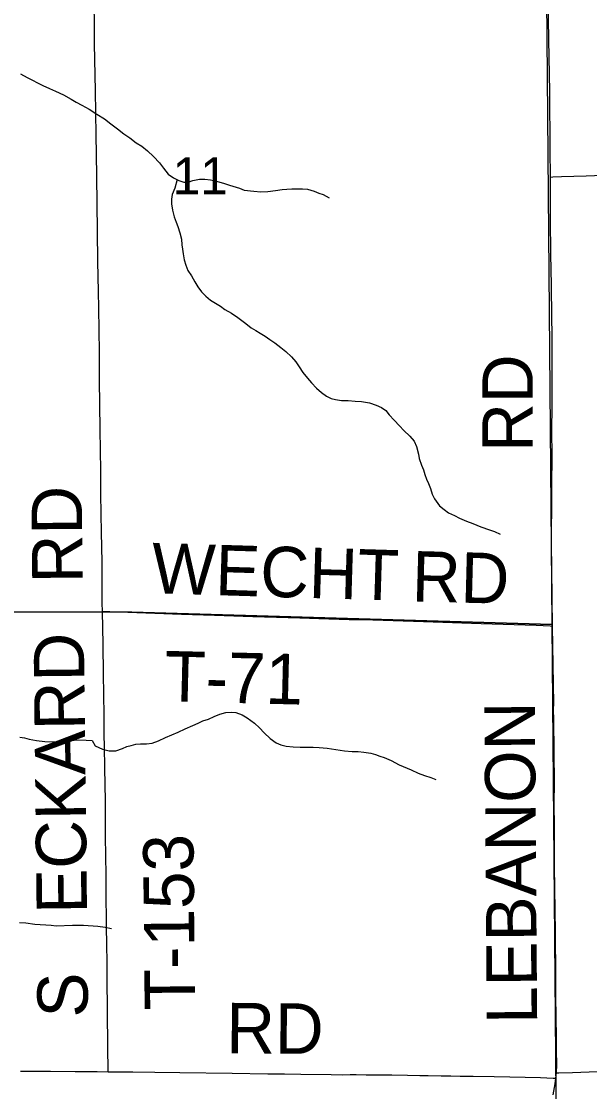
# Model space of a CAD drawing. Extents: x 1985906 to 2360102, y 891258 to 1222054.
# Drawn here: x 2195668 to 2199050, y 1012666 to 1019034 of the extents above; entities that cross this region are included whole.
import ezdxf

# ---------------------------------------------------------------- set-up
doc = ezdxf.new("R2010")
doc.units = 0
for name, color, linetype in [('GM_X_County_Road', 7, 'Continuous'), ('GM_X_County_Road_Text', 7, 'Continuous'), ('GM_X_Minor_River', 7, 'Continuous'), ('GM_X_Section', 7, 'Continuous'), ('GM_X_Section_Text', 7, 'Continuous'), ('GM_X_Township_Road', 7, 'Continuous'), ('GM_X_Township_Road_Text', 7, 'Continuous')]:
    doc.layers.add(name, color=color, linetype=linetype)

msp = doc.modelspace()

# ---------------------------------------------------------------- linework, layer by layer
at = {"layer": 'GM_X_County_Road'}
for points in [[(2198817.1, 1018107.6), (2198816.1, 1018270.5), (2198813.2, 1018615.1), (2198806.6, 1018926.8), (2198802.9, 1019172.8), (2198799.5, 1019353.3), (2198792.3, 1019796.2), (2198789.5, 1019960.2), (2198788.6, 1020004.8)], [(2198830, 1015436.3), (2198829.8, 1015450.3), (2198827.5, 1015581.3), (2198825.2, 1015794.4), (2198823.7, 1015909.2), (2198824.2, 1015991.1), (2198825, 1016155.1), (2198826, 1016269.9), (2198826.9, 1016450.2), (2198825.8, 1016597.9), (2198826.5, 1016745.5), (2198828, 1016958.8), (2198827.9, 1017090.1), (2198827.1, 1017172.2), (2198826.1, 1017270.6), (2198823.3, 1017467.2), (2198820, 1017647.3), (2198817.9, 1017860.4), (2198817.7, 1018008), (2198817.2, 1018090.1), (2198817.1, 1018107.6)], [(2198852.1, 1012778.1), (2198854.7, 1012827.2), (2198853.9, 1012909.3), (2198852.7, 1013007.4), (2198851.9, 1013089.4), (2198849.9, 1013253.5), (2198848.3, 1013351.9), (2198846.2, 1013614.4), (2198844.3, 1013745.7), (2198843.2, 1013876.8), (2198841.4, 1014007.8), (2198842, 1014122.4), (2198841.1, 1014237.1), (2198840, 1014384.7), (2198840.5, 1014499.6), (2198837.5, 1014876.9), (2198835.9, 1014942.5), (2198836.3, 1014975.3), (2198834.3, 1015090.2), (2198833, 1015204.9), (2198830, 1015436.3)], [(2198849.4, 1012746.7), (2198851.2, 1012761.4), (2198852.1, 1012778.1)], [(2198833.5, 1012647.8), (2198845.3, 1012712.4), (2198849.4, 1012746.7)]]:
    msp.add_lwpolyline(points, dxfattribs=at)
at = {"layer": 'GM_X_Minor_River'}
for points in [[(2195662, 1018722.3), (2195702.3, 1018700.5), (2195795.1, 1018652.8), (2195835.4, 1018635), (2195871.6, 1018619.2), (2195918, 1018597.3), (2195964.3, 1018571.5), (2195994.6, 1018553.6), (2196026.8, 1018535.8), (2196071.2, 1018511.9), (2196117.6, 1018482.1), (2196162, 1018454.3), (2196200.3, 1018424.4), (2196240.7, 1018394.5), (2196277, 1018364.6), (2196313.3, 1018340.8), (2196351.7, 1018310.9), (2196383.9, 1018291), (2196418.3, 1018263.1), (2196454.6, 1018229.2), (2196489, 1018191.3)], [(2196489, 1018191.3), (2196513.3, 1018161.3), (2196541.6, 1018125.4), (2196573.9, 1018103.5), (2196604.1, 1018087.6), (2196634.3, 1018077.8), (2196660.5, 1018077.9), (2196688.6, 1018086.1), (2196728.7, 1018094.3), (2196758.9, 1018094.5), (2196793, 1018090.7), (2196829.3, 1018082.8), (2196877.6, 1018069.1), (2196905.8, 1018059.2), (2196966.2, 1018041.5), (2196994.4, 1018029.6), (2197050.7, 1018023.9), (2197092.9, 1018020.1), (2197135.1, 1018022.3), (2197181.3, 1018026.6), (2197219.4, 1018032.8), (2197247.6, 1018035), (2197277.7, 1018037.2), (2197342, 1018037.5), (2197370.2, 1018035.7), (2197410.4, 1018023.8), (2197438.6, 1018012), (2197464.8, 1018004.1), (2197499.1, 1017984.2)], [(2196594.4, 1018092.7), (2196580.3, 1018041.3), (2196564.4, 1018003.2), (2196560.6, 1017975.1), (2196560.7, 1017949), (2196566.9, 1017910.9), (2196577.2, 1017870.8), (2196589.5, 1017838.8), (2196599.6, 1017812.8), (2196611.9, 1017774.8), (2196620.2, 1017738.7), (2196622.4, 1017704.6), (2196626.5, 1017678.5), (2196630.7, 1017650.5), (2196636.9, 1017614.4), (2196647.2, 1017582.4), (2196659.4, 1017552.4), (2196679.7, 1017520.4), (2196700, 1017484.4), (2196718.2, 1017454.4), (2196740.5, 1017424.4), (2196764.8, 1017398.5), (2196793, 1017374.6), (2196853.5, 1017338.8), (2196879.8, 1017318.9), (2196918.1, 1017297), (2196956.4, 1017271.2), (2197004.8, 1017235.3), (2197035.1, 1017211.4), (2197063.3, 1017195.5), (2197089.6, 1017179.6), (2197119.8, 1017161.8), (2197146, 1017141.8), (2197176.3, 1017121.9), (2197212.6, 1017094.1), (2197242.9, 1017070.2), (2197275.2, 1017038.2), (2197301.5, 1017008.3), (2197321.8, 1016978.3), (2197344.1, 1016944.3), (2197370.4, 1016910.4), (2197394.7, 1016882.4), (2197425, 1016852.5), (2197453.3, 1016826.6), (2197483.6, 1016804.7), (2197511.8, 1016790.8), (2197537.9, 1016784.9), (2197574.1, 1016779.1), (2197612.3, 1016777.3), (2197654.6, 1016773.5), (2197692.8, 1016771.8), (2197739, 1016764), (2197779.3, 1016750.2), (2197811.5, 1016736.3), (2197837.8, 1016718.4), (2197858, 1016692.4), (2197886.3, 1016660.5), (2197918.7, 1016626.6), (2197944.9, 1016600.6), (2197979.3, 1016566.7), (2198005.6, 1016536.8), (2198019.8, 1016504.8), (2198032.1, 1016458.7), (2198036.3, 1016432.7), (2198048.6, 1016392.6), (2198060.8, 1016366.6), (2198069, 1016338.6), (2198079.2, 1016310.5), (2198091.4, 1016284.5), (2198103.6, 1016254.5), (2198113.9, 1016220.5), (2198126.1, 1016192.4), (2198156.5, 1016150.5), (2198184.7, 1016130.6), (2198211, 1016110.7), (2198245.2, 1016094.8), (2198275.4, 1016078.9), (2198317.7, 1016061.1), (2198356, 1016047.3), (2198402.3, 1016027.5), (2198454.7, 1016007.7), (2198484.9, 1015997.8), (2198517.2, 1015982)], [(2195658, 1014774.9), (2195686.1, 1014771), (2195714.3, 1014763.1), (2195758.6, 1014755.4), (2195806.8, 1014749.6), (2195859.1, 1014747.9), (2195885.2, 1014748), (2195911.3, 1014750.2), (2195959.5, 1014754.4), (2196005.7, 1014758.7), (2196054, 1014757), (2196088.2, 1014755.2), (2196106.4, 1014723.2), (2196150.8, 1014703.3), (2196191, 1014693.5), (2196229.2, 1014693.8), (2196269.3, 1014708), (2196295.4, 1014720.2), (2196321.5, 1014726.3), (2196349.6, 1014732.5), (2196377.7, 1014734.7), (2196411.8, 1014734.9), (2196446, 1014739.1), (2196484.1, 1014753.3), (2196526.2, 1014773.6), (2196564.3, 1014789.8), (2196600.4, 1014804.1), (2196642.5, 1014824.4), (2196688.6, 1014844.7), (2196720.7, 1014858.9), (2196748.7, 1014873.1), (2196780.8, 1014881.3), (2196814.9, 1014897.5), (2196849, 1014911.8), (2196885.1, 1014922), (2196917.3, 1014924.2), (2196943.4, 1014922.3), (2196981.7, 1014908.5), (2197011.9, 1014890.6), (2197056.3, 1014858.7), (2197084.6, 1014830.8), (2197112.9, 1014800.9), (2197149.3, 1014767), (2197183.6, 1014741.1), (2197211.8, 1014729.2), (2197244, 1014721.4), (2197286.2, 1014717.6), (2197326.4, 1014715.8), (2197404.8, 1014716.2), (2197441, 1014714.4), (2197487.2, 1014708.7), (2197591.8, 1014693.2), (2197636.1, 1014689.4), (2197672.2, 1014689.6), (2197706.4, 1014685.8), (2197748.7, 1014680), (2197774.8, 1014672.1), (2197801, 1014662.2), (2197827.2, 1014654.4), (2197869.5, 1014636.5), (2197915.9, 1014610.7), (2197988.4, 1014581), (2198028.7, 1014561.2), (2198066.9, 1014547.4), (2198105.2, 1014535.5), (2198135.4, 1014523.7)], [(2195656.1, 1013671.7), (2195694.3, 1013669.9), (2195748.6, 1013662.1), (2195845.1, 1013656.7), (2195875.3, 1013652.8), (2195971.7, 1013657.3), (2195997.8, 1013657.5), (2196038, 1013655.7), (2196122.5, 1013650.2), (2196166.7, 1013644.4), (2196205, 1013636.5)]]:
    msp.add_lwpolyline(points, dxfattribs=at)
at = {"layer": 'GM_X_Section'}
for points in [[(2193424.6, 1020894.4), (2198779, 1020800.6), (2198825.2, 1015445.5), (2196324.9, 1015519.1), (2193469, 1015525.3)], [(2193469, 1015525.3), (2196324.9, 1015519.1), (2198825.2, 1015445.5), (2198871.5, 1010072.5), (2196231.3, 1010128.8), (2193545.7, 1010112.6)]]:
    msp.add_lwpolyline(points, close=True, dxfattribs=at)
at = {"layer": 'GM_X_Township_Road'}
for points in [[(2196149.9, 1015523.7), (2196148.9, 1015574), (2196148.2, 1015705.3), (2196148.3, 1015803.5), (2196147.4, 1015918), (2196145.5, 1015983.4), (2196142.6, 1016114.6), (2196141.4, 1016213.1), (2196141.1, 1016360.5), (2196136.9, 1016606.5), (2196132.3, 1016901.6), (2196131.9, 1017065.6), (2196127.9, 1017327.7), (2196126.3, 1017425.9), (2196123.8, 1017605.9), (2196121.9, 1017786), (2196117.5, 1018113.6), (2196115.3, 1018240.9), (2196113.2, 1018358.1), (2196110.2, 1018489.2), (2196108.3, 1018620.4), (2196103.7, 1018899.2), (2196103, 1018997.1), (2196100.4, 1019153.5)], [(2198817.1, 1018107.6), (2198831.8, 1018108.2), (2198883.2, 1018110.3), (2199030.6, 1018114.6), (2199129.1, 1018118.3)], [(2196149.9, 1015523.7), (2196195.2, 1015522.1), (2196408, 1015514.8), (2196620.7, 1015506.5), (2196817.3, 1015500.6), (2197046.4, 1015493.2), (2197324.6, 1015485.1), (2197439.1, 1015481.4), (2197619.2, 1015476), (2197701.1, 1015474.3), (2198061, 1015462.9), (2198404.6, 1015451.4), (2198601.1, 1015444.7), (2198732, 1015440.6), (2198814.8, 1015437), (2198830, 1015436.3)], [(2196184.6, 1012784.8), (2196183.9, 1012828), (2196182.8, 1012893), (2196182.4, 1012990.1), (2196180.4, 1013087.6), (2196179.8, 1013136.5), (2196178.6, 1013349), (2196177.5, 1013414.3), (2196175.5, 1013561.4), (2196174.8, 1013626.8), (2196173.8, 1013708.7), (2196173.1, 1013807.2), (2196172.2, 1013954.7), (2196169.3, 1014184), (2196168.4, 1014249.6), (2196168.6, 1014396.8), (2196166.4, 1014493.2), (2196164.1, 1014590.4), (2196162.3, 1014721.6), (2196161.5, 1014787.2), (2196160, 1014901.9), (2196158.7, 1015033), (2196156.9, 1015147.7), (2196153.7, 1015328.1), (2196149.9, 1015523.7)], [(2195662.7, 1012788.8), (2195841.6, 1012788.3), (2195988, 1012786.7), (2196118.6, 1012785.8), (2196184.6, 1012784.8)], [(2196184.6, 1012784.8), (2196216.8, 1012784.3), (2196331.5, 1012783.3), (2196462.8, 1012782.1), (2196610.5, 1012779.7), (2196922.2, 1012776.3), (2197135.3, 1012772.3), (2197233.4, 1012771.8), (2197331.6, 1012770.6), (2197511.3, 1012767.6), (2197576.3, 1012766.7), (2197625, 1012767.5), (2197660.1, 1012767.2), (2197720, 1012766.7), (2197799.9, 1012766), (2197873.7, 1012765.4), (2197966.6, 1012764.6), (2198038.7, 1012763.1), (2198089.1, 1012762.1), (2198166.4, 1012760.5), (2198223.7, 1012759.6), (2198279.2, 1012758.6), (2198357.4, 1012757.6), (2198481.5, 1012756), (2198575.3, 1012754.2), (2198666.5, 1012751.8), (2198758.5, 1012749.3), (2198834.1, 1012747.2), (2198849.4, 1012746.7)], [(2198852.1, 1012778.1), (2198867.1, 1012778.5), (2198948, 1012780.6), (2198997.1, 1012781.6), (2199098, 1012785.3)]]:
    msp.add_lwpolyline(points, dxfattribs=at)

# ---------------------------------------------------------------- texts
at = {"layer": 'GM_X_County_Road_Text'}
for s, rotation, p in [('RD', 90, (2198712, 1016472.9)), ('LEBANON', 90.43002, (2198738.3, 1013070.1))]:
    msp.add_text(s, height=300, rotation=rotation, dxfattribs=at).set_placement(p)
at = {"layer": 'GM_X_Section_Text'}
msp.add_text('11', height=221, rotation=0.00001, dxfattribs=at).set_placement((2196568.4, 1018004.4))
at = {"layer": 'GM_X_Township_Road_Text'}
for s, rotation, p in [('RD', 90.49266, (2196032.4, 1015691.8)), ('WECHT', 358.27832, (2196440, 1015631.7)), ('RD', 358.51158, (2197989.3, 1015583.2)), ('ECKARD', 90.64551, (2196058.7, 1013725.9)), ('T-71', 358.59451, (2196516.1, 1014988.9)), ('T-153', 90.56335, (2196701.8, 1013152.1)), ('S', 90, (2196063.1, 1013106.9)), ('RD', 359.51884, (2196886.5, 1012894.9))]:
    msp.add_text(s, height=300, rotation=rotation, dxfattribs=at).set_placement(p)

doc.saveas('drawing.dxf')
